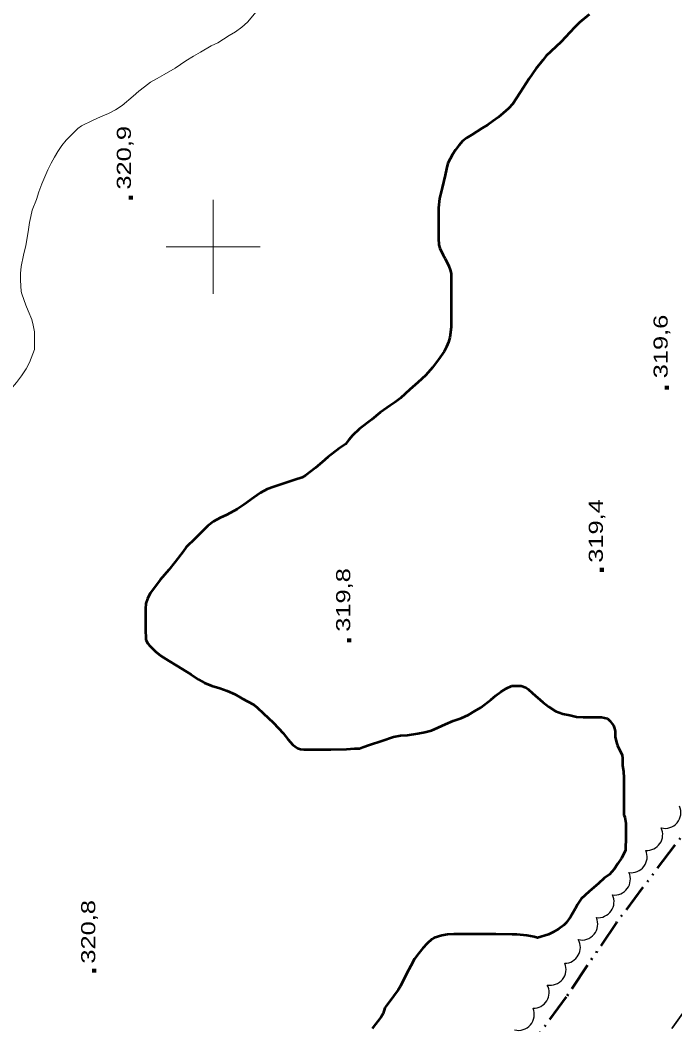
# Model space of a CAD drawing. Extents: x 240591 to 242335, y 5323482 to 5326937.
# Drawn here: x 241358.9 to 241498.3, y 5325234.2 to 5325448.3 of the extents above; entities that cross this region are included whole.
import ezdxf

# ---------------------------------------------------------------- set-up
doc = ezdxf.new("R2010")
doc.units = 0
doc.header["$LTSCALE"] = 1.2
for name, pattern in [('DASH_DOUBLE_DOT', [9.2, 5, -1.2, 0.3, -1.2, 0.3, -1.2]), ('LONG_DASHED', [7.5, 6, -1.5]), ('MEDIUM_DASHED', [4.5, 3, -1.5])]:
    doc.linetypes.add(name, pattern=pattern)
for name, color, linetype, lineweight in [('1', 7, 'Continuous', 53), ('2', 7, 'Continuous', 13), ('21', 7, 'Continuous', 53), ('3', 7, 'Continuous', 140), ('4', 7, 'DASH_DOUBLE_DOT', 53), ('44', 7, 'Continuous', 25), ('61', 7, 'Continuous', 13)]:
    doc.layers.add(name, color=color, linetype=linetype, lineweight=lineweight)

msp = doc.modelspace()

# ---------------------------------------------------------------- linework, layer by layer
at = {"layer": '1', "linetype": 'LONG_DASHED'}
for points in [[(241480.1, 5325449.5), (241478, 5325447.8), (241477, 5325446.8), (241476, 5325445.7), (241474.1, 5325443.7), (241473, 5325442.6), (241470.9, 5325440.7), (241470.2, 5325439.8), (241468.7, 5325437.9), (241467.3, 5325435.9), (241466, 5325433.9), (241465.4, 5325432.9), (241463.8, 5325430.5), (241462.9, 5325429.5), (241461.8, 5325428.5), (241460.8, 5325427.6), (241459.6, 5325426.8), (241458.5, 5325426), (241457.3, 5325425.3), (241455.1, 5325423.9), (241454, 5325423.2), (241453.1, 5325422.5), (241452.3, 5325421.6), (241451.6, 5325420.7), (241451, 5325419.7), (241450, 5325417.8), (241449.7, 5325416.6), (241449.4, 5325415.3), (241448.8, 5325412.6), (241448.2, 5325410.3), (241448, 5325408.3), (241448, 5325407.3), (241448, 5325404.7), (241448, 5325401.8), (241448.1, 5325400.4), (241448.3, 5325399.7), (241449, 5325398.2), (241449.4, 5325397.5), (241450.2, 5325395.9), (241450.5, 5325395.1), (241450.7, 5325394.3), (241450.7, 5325393.5), (241450.7, 5325391.1), (241450.7, 5325388.5), (241450.7, 5325386), (241450.7, 5325382.9), (241450.4, 5325380.7), (241450.1, 5325379.7), (241449.7, 5325378.7), (241449.2, 5325377.7), (241448, 5325376), (241446.7, 5325374.3), (241445.3, 5325372.7), (241443.6, 5325371.1), (241441.9, 5325369.6), (241439.9, 5325367.8), (241438.8, 5325366.9), (241437.7, 5325366.2), (241435.6, 5325364.7), (241433.8, 5325363.2), (241431.2, 5325361.2), (241429.7, 5325359.8), (241428.9, 5325358.9), (241428.2, 5325358)], [(241428.2, 5325358), (241426.9, 5325357.1), (241424.4, 5325355.2), (241423.2, 5325354.1), (241421.8, 5325352.9), (241419.7, 5325351.3), (241419, 5325350.9), (241417.4, 5325350.4), (241414.4, 5325349.4), (241412.9, 5325348.9), (241411.5, 5325348.4), (241410.1, 5325347.6), (241408.7, 5325346.6), (241406.6, 5325345.1), (241405.1, 5325344.1), (241402.9, 5325342.9), (241401.5, 5325342.3), (241400.1, 5325341.5), (241398.9, 5325340.6), (241397.8, 5325339.5), (241396.2, 5325337.9), (241394.3, 5325336), (241393.6, 5325335.1), (241391.9, 5325332.9), (241390.6, 5325331.2), (241388.7, 5325329.1), (241387.7, 5325327.7), (241386.6, 5325326.2), (241386, 5325325), (241385.7, 5325324), (241385.6, 5325322.9), (241385.6, 5325321.5), (241385.6, 5325318.7), (241385.7, 5325316.3), (241386.1, 5325315.5), (241386.6, 5325314.9), (241387.7, 5325313.8), (241388.9, 5325312.9), (241390.6, 5325311.8), (241392.2, 5325310.8), (241394.4, 5325309.5), (241395.3, 5325308.9), (241396.9, 5325307.8), (241398.2, 5325307.1), (241399.7, 5325306.5), (241401.4, 5325306), (241403, 5325305.4), (241404.6, 5325304.7), (241406.2, 5325303.8), (241408.6, 5325302.5), (241409.4, 5325301.9), (241410.7, 5325300.6), (241412.8, 5325298.7), (241413.9, 5325297.5), (241414.9, 5325296.4), (241415.9, 5325295.1), (241417, 5325293.9), (241418, 5325293.2), (241418.6, 5325293), (241419.3, 5325292.9), (241420.1, 5325292.9), (241422.5, 5325292.9), (241425.1, 5325292.9), (241428.4, 5325293), (241430.1, 5325293.1), (241431.2, 5325293.1), (241431.9, 5325293.4), (241433.3, 5325293.9), (241435.9, 5325294.8), (241438.4, 5325295.6), (241439.9, 5325295.9), (241441.4, 5325296), (241443.6, 5325296.3), (241445.1, 5325296.6), (241446.5, 5325297), (241447.9, 5325297.6), (241449.5, 5325298.3), (241451.1, 5325299), (241452.8, 5325299.6), (241454.4, 5325300.3), (241455.7, 5325301.1), (241457, 5325301.9), (241459.2, 5325303.6), (241460.2, 5325304.4), (241461.3, 5325305.2), (241462.4, 5325305.9), (241463.6, 5325306.5), (241464.3, 5325306.5), (241465.6, 5325306.5), (241466.6, 5325306.1), (241467.1, 5325305.8), (241468, 5325304.9), (241470.2, 5325303), (241471.5, 5325302), (241472.9, 5325301.1), (241474.5, 5325300.5), (241476, 5325300.2), (241477.4, 5325299.9), (241478.8, 5325299.8), (241480.1, 5325299.8), (241482.7, 5325299.8)], [(241482.7, 5325299.8), (241484, 5325299.5), (241484.5, 5325299), (241485.3, 5325298), (241485.5, 5325297.4), (241485.6, 5325296.8), (241485.6, 5325295.6), (241485.9, 5325294.4), (241486.1, 5325293.8), (241487.1, 5325291.7), (241487.2, 5325291.1), (241487.2, 5325289.6), (241487.4, 5325288.2), (241487.5, 5325286.9), (241487.5, 5325285), (241487.5, 5325281.9), (241487.5, 5325279), (241487.7, 5325278.5), (241487.9, 5325277.2), (241487.9, 5325276.1), (241487.9, 5325274.4)], [(241436.6, 5325237.9), (241436.2, 5325236.7), (241435.8, 5325236), (241433.9, 5325233.5)]]:
    msp.add_lwpolyline(points, dxfattribs=at)
at = {"layer": '1'}
msp.add_lwpolyline([(241487.9, 5325274.4), (241487.8, 5325271.5), (241487.6, 5325271), (241487, 5325269.8), (241486.2, 5325268.6), (241485.4, 5325267.4), (241484.4, 5325266.3), (241483.3, 5325265.5), (241482.1, 5325264.4), (241480.1, 5325262.7), (241478.4, 5325261.1), (241477.5, 5325259.8), (241477.1, 5325259), (241476.1, 5325257.3), (241475.2, 5325256), (241474.7, 5325255.5), (241473.6, 5325254.7), (241472.4, 5325254), (241471.4, 5325253.5), (241469.1, 5325252.8), (241468.4, 5325253), (241466.8, 5325253.3), (241464.7, 5325253.5), (241463.7, 5325253.5), (241460.2, 5325253.6), (241457.6, 5325253.6), (241454.1, 5325253.6), (241451.3, 5325253.6), (241449.9, 5325253.5), (241448.7, 5325253.3), (241447.1, 5325252.8), (241446.6, 5325252.5), (241445.6, 5325251.6), (241444.7, 5325250.6), (241443.8, 5325249.5), (241442.9, 5325248.3), (241442.1, 5325246.8), (241441.2, 5325245.1), (241439.9, 5325242.5), (241439.4, 5325241.7), (241438.4, 5325240.4), (241436.8, 5325238.2), (241436.6, 5325237.9)], dxfattribs=at)
at = {"layer": '2', "linetype": 'LONG_DASHED'}
for points in [[(241409.2, 5325450.1), (241407.3, 5325447.9), (241406.1, 5325446.8), (241404.8, 5325445.8), (241403.4, 5325445), (241401, 5325443.5), (241399.6, 5325442.8), (241397.3, 5325441.5), (241395.8, 5325440.6), (241394.2, 5325439.6), (241391.9, 5325438.1), (241389.6, 5325436.7), (241388.1, 5325435.9), (241386.7, 5325435.1), (241385.4, 5325434.1), (241384.2, 5325433.2), (241383, 5325432.1), (241380.6, 5325430.1), (241379.2, 5325429.2), (241377.7, 5325428.4), (241376, 5325427.7), (241374.3, 5325426.9), (241372, 5325425.8), (241371.2, 5325425.2), (241370.3, 5325424.3), (241368.7, 5325422.7), (241367.8, 5325421.6), (241366.9, 5325420.3), (241366.2, 5325419.1), (241365.5, 5325417.8), (241364.8, 5325416.4), (241363.5, 5325413.4), (241362.9, 5325411.7), (241362.4, 5325410.1), (241361.5, 5325407.8), (241361.2, 5325406.5), (241360.9, 5325405.2), (241360.6, 5325403.2), (241360.1, 5325400.3), (241359.6, 5325398.2), (241359.1, 5325395.8), (241359, 5325394.3), (241359, 5325392.9), (241359.1, 5325390.5), (241359.3, 5325390), (241360.1, 5325387.6), (241360.6, 5325386.4), (241361.4, 5325384.5), (241361.7, 5325383.3), (241362, 5325381.9), (241362, 5325380.5), (241362, 5325378.1)], [(241362, 5325378.1), (241360.9, 5325375.4), (241360.2, 5325374), (241359.2, 5325372.5), (241358.1, 5325371.1), (241356.9, 5325369.7), (241355.1, 5325367.7), (241353.8, 5325366.4), (241353.1, 5325366), (241351.7, 5325365.2), (241350.9, 5325364.9), (241349.1, 5325364.4), (241347.1, 5325364.1), (241346, 5325363.9), (241343.7, 5325363.8), (241340.7, 5325363.7), (241338.5, 5325363.6)]]:
    msp.add_lwpolyline(points, dxfattribs=at)
at = {"layer": '21', "linetype": 'MEDIUM_DASHED', "lineweight": 35}
msp.add_lwpolyline([(241366.3, 5325064.2), (241373.2, 5325063), (241379.4, 5325064.5), (241383, 5325067), (241395.1, 5325084.2), (241406.9, 5325101.7), (241421.3, 5325123.9), (241435, 5325143.3), (241450.8, 5325165.7), (241464.8, 5325185.7), (241482.4, 5325211.2), (241497.9, 5325233.8), (241512.6, 5325254.2), (241527.4, 5325276.3), (241543.1, 5325299.1), (241556.2, 5325318.2), (241571.8, 5325340.9), (241586.5, 5325362.3), (241601.6, 5325383.9), (241616, 5325405.1), (241631.8, 5325428), (241643, 5325443.8)], dxfattribs=at)
at = {"layer": '3'}
for p, q in [((241382.5, 5325410.1), (241382.5, 5325410.9)), ((241496.6, 5325369.6), (241496.6, 5325370.4)), ((241482.8, 5325330.8), (241482.8, 5325331.6)), ((241429, 5325315.8), (241429, 5325316.6)), ((241374.7, 5325245.4), (241374.7, 5325246.2))]:
    msp.add_line(p, q, dxfattribs=at)
at = {"layer": '4'}
msp.add_lwpolyline([(241535, 5325321.7), (241532.6, 5325318.4), (241521.1, 5325303.4), (241510.7, 5325288.7), (241498.2, 5325272.4), (241485.9, 5325256.1), (241475.2, 5325240.2), (241463.5, 5325224.4), (241453.7, 5325207.4), (241442.8, 5325192.3), (241432.8, 5325176), (241421.8, 5325159.9), (241410.9, 5325144.8), (241399.3, 5325129.2), (241388.8, 5325116.7), (241384.7, 5325110.5)], dxfattribs=at)
at = {"layer": '44'}
for centre, major_axis, ratio, start_param, end_param in [((241496.25, 5325279.485), (1.911, 2.773), 0.996619, 3.4999184, 5.728722), ((241492.391, 5325274.775), (1.804, 2.843), 0.996421, 3.63391, 5.7213345), ((241489.038, 5325270.056), (2.701, -2.048), 0.99972, 5.2224, 7.3462159), ((241485.493, 5325265.301), (0.355, 3.361), 0.999994, 3.1152686, 5.244369), ((241481.992, 5325260.482), (2.53, -2.261), 0.999676, 5.3318285, 7.4600562), ((241478.56, 5325255.701), (2.029, 2.694), 0.996397, 3.5479124, 5.7880072), ((241474.851, 5325250.737), (1.546, 2.995), 0.996392, 3.637029, 5.7157467), ((241471.745, 5325246.094), (2.653, -2.146), 0.999994, 5.2232573, 7.3464891), ((241468.218, 5325241.135), (2.283, 2.461), 0.996399, 3.8650842, 5.9543337), ((241465.027, 5325236.456), (2.392, 2.384), 0.996419, 3.67628, 5.902901)]:
    msp.add_ellipse(centre, major_axis=major_axis, ratio=ratio, start_param=start_param, end_param=end_param, dxfattribs=at)
at = {"layer": '61'}
for points in [[(241400, 5325410), (241400, 5325400), (241400, 5325390)], [(241390, 5325400), (241400, 5325400), (241410, 5325400)]]:
    msp.add_lwpolyline(points, dxfattribs=at)

# ---------------------------------------------------------------- texts
at = {"layer": '3', "width": 1.35}
for s, p in [('320,9', (241382.5, 5325412.2)), ('319,6', (241496.8, 5325372)), ('319,4', (241483, 5325332.7)), ('319,8', (241429.2, 5325318)), ('320,8', (241374.9, 5325247.3))]:
    msp.add_text(s, height=3, rotation=90, dxfattribs=at).set_placement(p)

doc.saveas('drawing.dxf')
